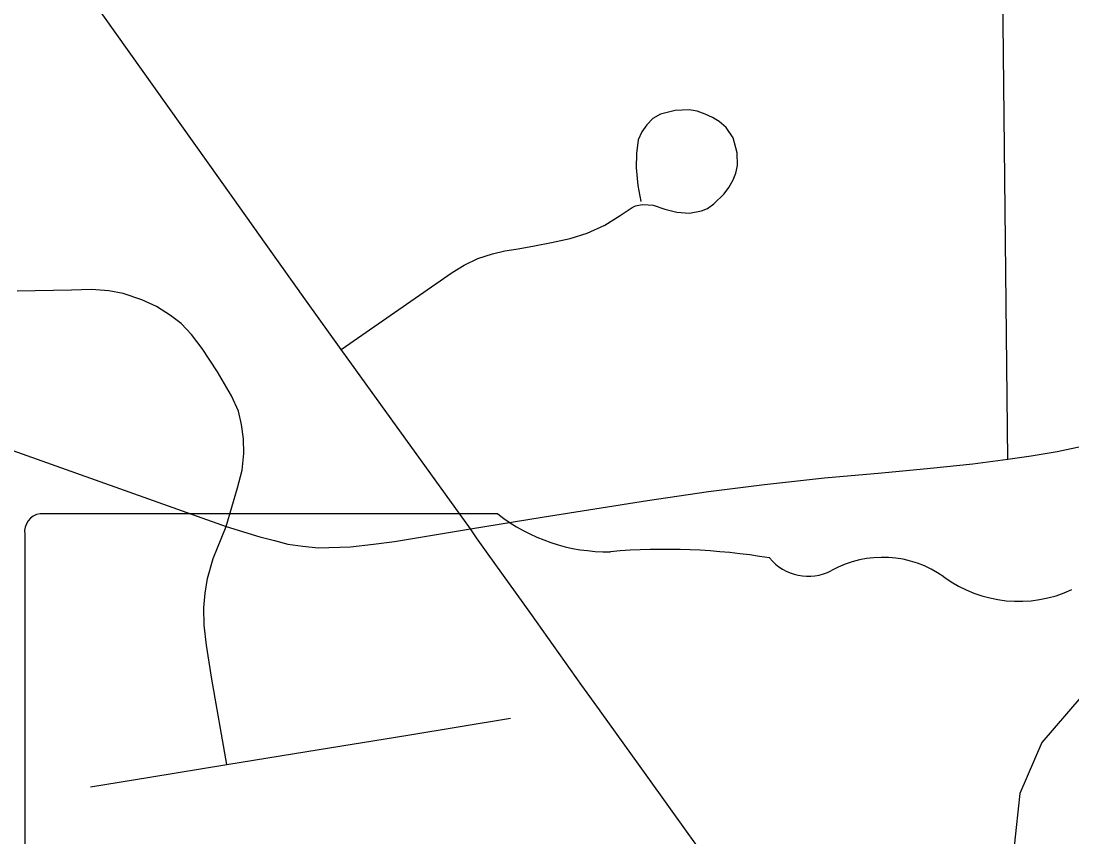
# Model space of a CAD drawing. Extents: x 0 to 34, y 0 to 22.
# Drawn here: x 5.0034 to 5.1364, y 15.0375 to 15.1407 of the extents above; entities that cross this region are included whole.
import ezdxf

# ---------------------------------------------------------------- set-up
doc = ezdxf.new("R2010")
doc.units = 0
for name, color, linetype in [('GM_X_City_Street', 7, 'Continuous'), ('GM_X_County_Road', 7, 'Continuous'), ('GM_X_Minor_River', 7, 'Continuous'), ('GM_X_State_Route', 7, 'Continuous'), ('GM_X_State_Shield', 7, 'Continuous')]:
    doc.layers.add(name, color=color, linetype=linetype)

msp = doc.modelspace()

# ---------------------------------------------------------------- linework, layer by layer
at = {"layer": 'GM_X_City_Street'}
for points in [[(5.043924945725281, 15.099161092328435), (5.057971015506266, 15.108907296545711), (5.059477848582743, 15.10983934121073), (5.061189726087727, 15.110671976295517), (5.063060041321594, 15.111293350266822), (5.064616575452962, 15.111656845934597), (5.066331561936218, 15.111917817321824), (5.06835722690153, 15.112281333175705), (5.070538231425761, 15.112697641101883), (5.072874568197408, 15.113216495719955), (5.075055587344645, 15.113890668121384), (5.0772894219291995, 15.114878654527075), (5.079209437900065, 15.116124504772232), (5.08073490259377, 15.11713733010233), (5.081172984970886, 15.117339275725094), (5.082014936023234, 15.117525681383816), (5.082741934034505, 15.117472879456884), (5.083388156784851, 15.117432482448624), (5.084870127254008, 15.116904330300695), (5.086376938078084, 15.11654082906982), (5.087986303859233, 15.11643518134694), (5.089490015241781, 15.116696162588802), (5.090269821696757, 15.117006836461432), (5.091049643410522, 15.117578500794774), (5.092348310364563, 15.11887717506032), (5.092969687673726, 15.119653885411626), (5.093488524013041, 15.1206418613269), (5.093852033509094, 15.121471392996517), (5.094060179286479, 15.12245936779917), (5.0940104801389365, 15.124068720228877), (5.093488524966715, 15.125939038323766), (5.092606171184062, 15.127237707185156), (5.091723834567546, 15.128014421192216), (5.090894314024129, 15.128536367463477), (5.089959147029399, 15.12894958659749), (5.088971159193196, 15.129313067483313), (5.087933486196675, 15.129468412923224), (5.0861687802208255, 15.129418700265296), (5.08429846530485, 15.128949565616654), (5.0833633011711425, 15.128377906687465), (5.08258660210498, 15.127601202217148), (5.081962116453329, 15.126718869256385), (5.081496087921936, 15.125678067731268), (5.0812879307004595, 15.123966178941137), (5.081235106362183, 15.122148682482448), (5.081443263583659, 15.119914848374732), (5.081806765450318, 15.11788918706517)], [(5.029440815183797, 15.04665534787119), (5.027564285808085, 15.057460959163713), (5.026893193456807, 15.061782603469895), (5.026610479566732, 15.064308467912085), (5.02655456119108, 15.066498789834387), (5.026722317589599, 15.068350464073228), (5.027005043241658, 15.070202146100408), (5.027735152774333, 15.072728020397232), (5.029360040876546, 15.076770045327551), (5.030820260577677, 15.081654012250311), (5.031382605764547, 15.083900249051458), (5.031606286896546, 15.086031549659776), (5.031550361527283, 15.087883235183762), (5.031326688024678, 15.089679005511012), (5.0309321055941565, 15.091362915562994), (5.030034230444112, 15.093329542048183), (5.0282943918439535, 15.096358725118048), (5.026330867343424, 15.099279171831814), (5.0249824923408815, 15.101074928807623), (5.023693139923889, 15.102479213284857), (5.022344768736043, 15.103488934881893), (5.0205490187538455, 15.104610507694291), (5.018697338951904, 15.10545246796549), (5.01633922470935, 15.106238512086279), (5.014543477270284, 15.106574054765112), (5.01235315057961, 15.106744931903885), (5.009827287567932, 15.106685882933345), (5.002923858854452, 15.106558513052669)], [(4.871730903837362, 15.096181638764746), (4.877289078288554, 15.094413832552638), (4.880743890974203, 15.093907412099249), (4.885755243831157, 15.093571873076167), (4.911694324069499, 15.094078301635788), (4.9250444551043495, 15.094625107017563), (4.958272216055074, 15.09555094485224), (4.968524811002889, 15.09574668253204), (4.973122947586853, 15.095613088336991), (4.975586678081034, 15.095345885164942), (4.978385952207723, 15.094814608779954), (4.993712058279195, 15.089483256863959), (5.029360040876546, 15.076770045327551), (5.033625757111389, 15.07549000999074), (5.0354991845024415, 15.074996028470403), (5.037155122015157, 15.074557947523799), (5.039087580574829, 15.074290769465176), (5.0410200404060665, 15.074091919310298), (5.045083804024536, 15.074225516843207), (5.048016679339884, 15.074557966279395), (5.050682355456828, 15.074890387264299), (5.060276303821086, 15.076490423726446)], [(5.12823553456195, 15.085282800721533), (5.131205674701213, 15.085708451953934), (5.134489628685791, 15.08628942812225), (5.138255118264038, 15.08708478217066)], [(5.060276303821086, 15.076490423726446), (5.069338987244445, 15.077956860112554), (5.082667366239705, 15.080088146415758), (5.090394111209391, 15.081219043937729), (5.097459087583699, 15.082085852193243), (5.105055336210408, 15.082952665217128), (5.112319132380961, 15.083552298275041), (5.118483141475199, 15.084170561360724), (5.12383624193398, 15.084701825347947), (5.12823553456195, 15.085282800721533)], [(5.012222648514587, 15.043840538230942), (5.019716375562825, 15.045064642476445), (5.029440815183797, 15.04665534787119), (5.0395940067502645, 15.048311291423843), (5.052341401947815, 15.050395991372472), (5.06535910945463, 15.05252106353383)]]:
    msp.add_lwpolyline(points, dxfattribs=at)
at = {"layer": 'GM_X_County_Road'}
for points in [[(5.12823553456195, 15.085282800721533), (5.12739357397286, 15.164190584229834)], [(5.060276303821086, 15.076490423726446), (5.069338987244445, 15.077956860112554), (5.082667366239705, 15.080088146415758), (5.090394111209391, 15.081219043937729), (5.097459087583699, 15.082085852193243), (5.105055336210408, 15.082952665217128), (5.112319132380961, 15.083552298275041), (5.118483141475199, 15.084170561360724), (5.12383624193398, 15.084701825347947), (5.12823553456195, 15.085282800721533)]]:
    msp.add_lwpolyline(points, dxfattribs=at)
at = {"layer": 'GM_X_Minor_River'}
msp.add_lwpolyline([(5.137466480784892, 15.055201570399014), (5.132573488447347, 15.049477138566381), (5.12977235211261, 15.04300649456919), (5.1290583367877, 15.036360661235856), (5.130810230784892, 15.029542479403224), (5.130093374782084, 15.023276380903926), (5.128430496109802, 15.016624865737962), (5.126005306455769, 15.010536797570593), (5.122633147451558, 15.004442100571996), (5.117169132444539, 14.999093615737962), (5.110381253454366, 14.993165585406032), (5.104153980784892, 14.988569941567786), (5.098315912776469, 14.98245914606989), (5.096649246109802, 14.976376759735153), (5.09669280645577, 14.969926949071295), (5.092758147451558, 14.962689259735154), (5.086717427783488, 14.95847524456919), (5.0806729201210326, 14.954829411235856)], dxfattribs=at)
at = {"layer": 'GM_X_State_Route'}
msp.add_lwpolyline([(5.141756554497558, 14.962524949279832), (5.134461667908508, 14.97268434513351), (5.129030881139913, 14.980221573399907), (5.121950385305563, 14.99052698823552), (5.100612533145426, 15.020197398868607), (5.088927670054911, 15.036443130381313), (5.087830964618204, 15.0379654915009), (5.082717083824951, 15.045077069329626), (5.076699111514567, 15.053446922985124), (5.07658414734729, 15.053605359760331), (5.074368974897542, 15.056687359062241), (5.067912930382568, 15.06578109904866), (5.062503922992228, 15.073296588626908), (5.061034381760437, 15.075334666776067), (5.060276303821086, 15.076490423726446), (5.043924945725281, 15.099161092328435), (5.03953187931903, 15.105278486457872), (5.034430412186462, 15.112458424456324), (5.030201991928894, 15.118414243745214), (5.0088796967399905, 15.148429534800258)], dxfattribs=at)
at = {"layer": 'GM_X_State_Shield'}
for p, q in [((5.063750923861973, 15.078386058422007), (5.005838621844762, 15.078386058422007)), ((5.0038921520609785, 15.075803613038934), (5.0038921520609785, 14.925713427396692))]:
    msp.add_line(p, q, dxfattribs=at)
for centre, radius, start, end in [((5.006157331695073, 15.076123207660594), 0.0022909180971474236, 98.1301027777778, 188.13010277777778), ((5.077542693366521, 15.09580998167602), 0.02222066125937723, 231.61950555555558, 271.11188333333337), ((5.084910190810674, 14.994123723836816), 0.07977191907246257, 80.48669166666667, 94.98826944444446), ((5.103020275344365, 15.076901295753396), 0.006410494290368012, 219.79206111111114, 297.1023694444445), ((5.112431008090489, 15.05955374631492), 0.013327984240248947, 54.466683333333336, 119.14113055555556), ((5.12963362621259, 15.083347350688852), 0.01603338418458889, 233.85620555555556, 294.82819166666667)]:
    msp.add_arc(centre, radius, start, end, dxfattribs=at)

doc.saveas('drawing.dxf')
